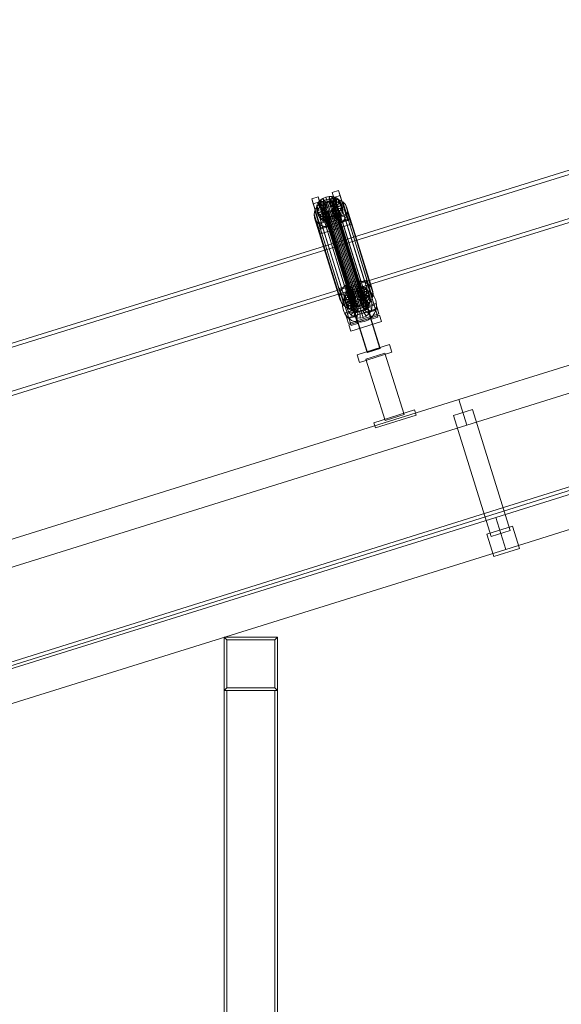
# Model space of a CAD drawing. Header units: millimetres. Extents: x -4395 to 65662, y -65530 to 6847.
# Tile 799 of 1034: x 18682 to 19493, y 692 to 2167. Entities that reach past the tile are written whole.
import ezdxf

# ---------------------------------------------------------------- set-up
doc = ezdxf.new("R2010")
doc.units = ezdxf.units.MM
doc.layers.add('COTAS_P', color=1, linetype='Continuous', lineweight=0)
doc.layers.add('lateral_C02', color=7, linetype='Continuous', lineweight=0)
doc.dimstyles.new('R19_100', dxfattribs={"dimtxt": 250, "dimasz": 150, "dimexe": 150, "dimexo": 80, "dimgap": 100, "dimtad": 1, "dimtih": 1, "dimtoh": 1, "dimdsep": 46, "dimcen": 0.09, "dimadec": 0, "dimazin": 0, "dimtfac": 1, "dimtdec": 4, "dimtofl": 0, "dimtmove": 0, "dimatfit": 3, "dimfxl": 1, "dimtolj": 1, "dimtzin": 0, "dimarcsym": 0})

# ---------------------------------------------------------------- blocks, each defined once
blk = doc.blocks.new('DIM_R33_4')
at = {"layer": 'COTAS_P'}
for p, q in [((15248.4, 1279.1), (24311.8, 4109.1)), ((24311.8, 4109.1), (24155.2, 4107.3)), ((24311.8, 4109.1), (24182.1, 4021.4)), ((24580.1, 3250), (24311.8, 4109.1)), ((15248.4, 1279.1), (15378.1, 1366.8)), ((15248.4, 1279.1), (15405, 1280.8)), ((15516.6, 420), (15248.4, 1279.1))]:
    blk.add_line(p, q, dxfattribs=at)
blk.add_text('9495 P', height=250, rotation=17.3406, dxfattribs=at).set_placement((19750.3, 2789.5))

msp = doc.modelspace()

# ---------------------------------------------------------------- linework, layer by layer
at = {"layer": 'lateral_C02'}
for p, q in [((15575.415, 232.817), (24634.01, 3078.273)), ((15576.913, 228.047), (24635.508, 3073.503)), ((20096.643, 2125.293), (19160.686, 1834.799)), ((19162.465, 1829.068), (20098.422, 2119.563)), ((19181.088, 1769.063), (20117.046, 2059.557)), ((20118.824, 2053.827), (19182.867, 1763.333)), ((19339.287, 1597.888), (20484.747, 1955.55)), ((19149.359, 1908.242), (19158.904, 1911.223)), ((19151.739, 1900.573), (19149.359, 1908.242)), ((19149.359, 1908.242), (19161.109, 1870.72)), ((19161.284, 1903.554), (19151.739, 1900.573)), ((19158.904, 1911.223), (19161.284, 1903.554)), ((19170.655, 1873.7), (19158.904, 1911.223)), ((19161.284, 1903.554), (19173.035, 1866.031)), ((19351.209, 1559.706), (20496.669, 1917.368)), ((19118.813, 1898.705), (19128.359, 1901.685)), ((19121.193, 1891.036), (19118.813, 1898.705)), ((19118.813, 1898.705), (19130.564, 1861.182)), ((19130.739, 1894.016), (19121.193, 1891.036)), ((19132.944, 1853.513), (19121.193, 1891.036)), ((19125.838, 1886.359), (19129.872, 1891.082)), ((19125.937, 1884.811), (19126.627, 1888.959)), ((19126.627, 1888.959), (19128.546, 1892.935)), ((19136.117, 1887.631), (19126.627, 1888.959)), ((19126.627, 1888.959), (19128.667, 1882.385)), ((19128.359, 1901.685), (19130.739, 1894.016)), ((19140.109, 1864.163), (19128.359, 1901.685)), ((19128.546, 1892.935), (19131.563, 1896.468)), ((19137.026, 1889.515), (19128.546, 1892.935)), ((19128.546, 1892.935), (19130.586, 1886.361)), ((19129.872, 1891.082), (19135.098, 1894.891)), ((19129.872, 1891.082), (19168.126, 1767.827)), ((19133.603, 1889.894), (19130.586, 1886.361)), ((19130.739, 1894.016), (19142.489, 1856.494)), ((19131.563, 1896.468), (19135.472, 1899.317)), ((19138.456, 1891.188), (19131.563, 1896.468)), ((19131.563, 1896.468), (19133.603, 1889.894)), ((19137.512, 1892.744), (19133.603, 1889.894)), ((19133.603, 1889.894), (19140.496, 1884.615)), ((19135.098, 1894.891), (19141.161, 1897.527)), ((19135.098, 1894.891), (19173.353, 1771.637)), ((19135.451, 1886.762), (19135.777, 1888.727)), ((19135.472, 1899.317), (19140.008, 1901.289)), ((19140.307, 1892.538), (19135.472, 1899.317)), ((19135.472, 1899.317), (19137.512, 1892.744)), ((19135.777, 1888.727), (19136.686, 1890.61)), ((19135.777, 1888.727), (19180.153, 1745.751)), ((19137.026, 1889.515), (19136.117, 1887.631)), ((19136.686, 1890.61), (19138.115, 1892.284)), ((19136.686, 1890.61), (19181.062, 1747.635)), ((19138.456, 1891.188), (19137.026, 1889.515)), ((19139.067, 1882.941), (19137.026, 1889.515)), ((19142.048, 1894.716), (19137.512, 1892.744)), ((19137.512, 1892.744), (19142.348, 1885.964)), ((19138.115, 1892.284), (19139.967, 1893.634)), ((19138.115, 1892.284), (19182.491, 1749.308)), ((19140.307, 1892.538), (19138.456, 1891.188)), ((19140.496, 1884.615), (19138.456, 1891.188)), ((19139.967, 1893.634), (19142.116, 1894.568)), ((19139.967, 1893.634), (19184.343, 1750.658)), ((19140.008, 1901.289), (19144.86, 1902.249)), ((19142.456, 1893.472), (19140.008, 1901.289)), ((19140.008, 1901.289), (19142.048, 1894.716)), ((19142.456, 1893.472), (19140.307, 1892.538)), ((19142.348, 1885.964), (19140.307, 1892.538)), ((19141.161, 1897.527), (19147.648, 1898.81)), ((19141.161, 1897.527), (19179.416, 1774.273)), ((19146.901, 1895.675), (19142.048, 1894.716)), ((19142.048, 1894.716), (19144.496, 1886.898)), ((19142.116, 1894.568), (19144.414, 1895.022)), ((19142.116, 1894.568), (19186.491, 1751.592)), ((19144.754, 1893.927), (19142.456, 1893.472)), ((19144.496, 1886.898), (19142.456, 1893.472)), ((19144.414, 1895.022), (19146.706, 1894.966)), ((19144.414, 1895.022), (19188.79, 1752.047)), ((19144.754, 1893.927), (19144.86, 1902.249)), ((19147.046, 1893.871), (19144.754, 1893.927)), ((19146.795, 1887.353), (19144.754, 1893.927)), ((19144.86, 1902.249), (19149.699, 1902.131)), ((19144.86, 1902.249), (19146.901, 1895.675)), ((19146.706, 1894.966), (19148.836, 1894.404)), ((19146.706, 1894.966), (19191.082, 1751.991)), ((19146.901, 1895.675), (19146.795, 1887.353)), ((19151.739, 1895.557), (19146.901, 1895.675)), ((19147.046, 1893.871), (19149.699, 1902.131)), ((19149.176, 1893.308), (19147.046, 1893.871)), ((19149.087, 1887.297), (19147.046, 1893.871)), ((19147.648, 1898.81), (19154.117, 1898.653)), ((19147.648, 1898.81), (19185.903, 1775.556)), ((19148.836, 1894.404), (19150.657, 1893.373)), ((19148.836, 1894.404), (19193.211, 1751.428)), ((19151.739, 1895.557), (19149.087, 1887.297)), ((19149.176, 1893.308), (19154.195, 1900.943)), ((19150.997, 1892.277), (19149.176, 1893.308)), ((19151.216, 1886.735), (19149.176, 1893.308)), ((19149.699, 1902.131), (19154.195, 1900.943)), ((19149.699, 1902.131), (19151.739, 1895.557)), ((19150.657, 1893.373), (19152.047, 1891.944)), ((19150.657, 1893.373), (19195.033, 1750.398)), ((19150.997, 1892.277), (19158.04, 1898.767)), ((19152.387, 1890.849), (19150.997, 1892.277)), ((19153.038, 1885.704), (19150.997, 1892.277)), ((19156.235, 1894.37), (19151.216, 1886.735)), ((19163.489, 1863.051), (19151.739, 1900.573)), ((19156.235, 1894.37), (19151.739, 1895.557)), ((19152.047, 1891.944), (19152.91, 1890.215)), ((19152.047, 1891.944), (19196.422, 1748.969)), ((19152.387, 1890.849), (19160.974, 1895.751)), ((19153.25, 1889.119), (19152.387, 1890.849)), ((19154.427, 1884.275), (19152.387, 1890.849)), ((19153.187, 1888.302), (19152.861, 1886.337)), ((19152.91, 1890.215), (19153.187, 1888.302)), ((19197.285, 1747.239), (19152.91, 1890.215)), ((19160.08, 1892.194), (19153.038, 1885.704)), ((19153.187, 1888.302), (19197.563, 1745.327)), ((19162.795, 1892.1), (19153.25, 1889.119)), ((19153.25, 1889.119), (19155.29, 1882.545)), ((19153.528, 1887.207), (19153.25, 1889.119)), ((19154.117, 1898.653), (19160.127, 1897.065)), ((19154.117, 1898.653), (19192.372, 1775.398)), ((19154.195, 1900.943), (19158.04, 1898.767)), ((19154.195, 1900.943), (19156.235, 1894.37)), ((19163.014, 1889.177), (19154.427, 1884.275)), ((19160.08, 1892.194), (19156.235, 1894.37)), ((19158.04, 1898.767), (19160.974, 1895.751)), ((19158.04, 1898.767), (19160.08, 1892.194)), ((19163.014, 1889.177), (19160.08, 1892.194)), ((19160.127, 1897.065), (19165.268, 1894.156)), ((19160.127, 1897.065), (19198.382, 1773.81)), ((19160.974, 1895.751), (19162.795, 1892.1)), ((19160.974, 1895.751), (19163.014, 1889.177)), ((19164.836, 1885.526), (19162.795, 1892.1)), ((19162.795, 1892.1), (19163.381, 1888.062)), ((19164.836, 1885.526), (19163.014, 1889.177)), ((19165.268, 1894.156), (19169.189, 1890.123)), ((19165.268, 1894.156), (19203.522, 1770.901)), ((19169.189, 1890.123), (19171.625, 1885.242)), ((19169.189, 1890.123), (19207.444, 1766.869)), ((19122.351, 1875.498), (19123.273, 1881.043)), ((19123.134, 1870.101), (19122.351, 1875.498)), ((19122.351, 1875.498), (19160.605, 1752.244)), ((19123.273, 1881.043), (19125.838, 1886.359)), ((19123.273, 1881.043), (19161.528, 1757.789)), ((19125.838, 1886.359), (19164.093, 1763.104)), ((19135.791, 1885.666), (19125.937, 1884.811)), ((19125.937, 1884.811), (19127.977, 1878.237)), ((19126.523, 1880.774), (19125.937, 1884.811)), ((19136.068, 1883.754), (19126.523, 1880.774)), ((19126.523, 1880.774), (19128.563, 1874.2)), ((19128.344, 1877.122), (19126.523, 1880.774)), ((19127.21, 1861.852), (19173.029, 1876.158)), ((19128.667, 1882.385), (19127.977, 1878.237)), ((19127.977, 1878.237), (19137.831, 1879.093)), ((19127.977, 1878.237), (19128.563, 1874.2)), ((19136.931, 1882.025), (19128.344, 1877.122)), ((19128.344, 1877.122), (19130.385, 1870.549)), ((19131.278, 1874.106), (19128.344, 1877.122)), ((19128.563, 1874.2), (19138.108, 1877.181)), ((19128.563, 1874.2), (19130.385, 1870.549)), ((19130.586, 1886.361), (19128.667, 1882.385)), ((19128.667, 1882.385), (19138.158, 1881.058)), ((19130.385, 1870.549), (19138.971, 1875.451)), ((19130.586, 1886.361), (19139.067, 1882.941)), ((19138.321, 1880.596), (19131.278, 1874.106)), ((19131.278, 1874.106), (19133.318, 1867.532)), ((19135.124, 1871.93), (19131.278, 1874.106)), ((19133.318, 1867.532), (19140.361, 1874.022)), ((19140.142, 1879.565), (19135.124, 1871.93)), ((19135.728, 1884.85), (19135.451, 1886.762)), ((19135.451, 1886.762), (19179.826, 1743.787)), ((19136.591, 1883.12), (19135.728, 1884.85)), ((19135.728, 1884.85), (19180.104, 1741.874)), ((19136.117, 1887.631), (19135.791, 1885.666)), ((19137.831, 1879.093), (19135.791, 1885.666)), ((19135.791, 1885.666), (19136.068, 1883.754)), ((19138.108, 1877.181), (19136.068, 1883.754)), ((19136.068, 1883.754), (19136.931, 1882.025)), ((19138.158, 1881.058), (19136.117, 1887.631)), ((19137.981, 1881.691), (19136.591, 1883.12)), ((19136.591, 1883.12), (19180.967, 1740.145)), ((19138.971, 1875.451), (19136.931, 1882.025)), ((19136.931, 1882.025), (19138.321, 1880.596)), ((19137.831, 1879.093), (19138.158, 1881.058)), ((19138.108, 1877.181), (19137.831, 1879.093)), ((19139.802, 1880.661), (19137.981, 1881.691)), ((19137.981, 1881.691), (19182.356, 1738.716)), ((19138.971, 1875.451), (19138.108, 1877.181)), ((19138.158, 1881.058), (19139.067, 1882.941)), ((19140.361, 1874.022), (19138.321, 1880.596)), ((19138.321, 1880.596), (19140.142, 1879.565)), ((19140.361, 1874.022), (19138.971, 1875.451)), ((19139.067, 1882.941), (19140.496, 1884.615)), ((19142.272, 1879.002), (19139.619, 1870.742)), ((19141.932, 1880.098), (19139.802, 1880.661)), ((19139.802, 1880.661), (19184.178, 1737.685)), ((19142.183, 1872.991), (19140.142, 1879.565)), ((19140.142, 1879.565), (19142.272, 1879.002)), ((19142.183, 1872.991), (19140.361, 1874.022)), ((19140.496, 1884.615), (19142.348, 1885.964)), ((19144.224, 1880.042), (19141.932, 1880.098)), ((19141.932, 1880.098), (19186.307, 1737.123)), ((19144.312, 1872.429), (19142.272, 1879.002)), ((19142.272, 1879.002), (19144.564, 1878.947)), ((19142.348, 1885.964), (19144.496, 1886.898)), ((19146.522, 1880.497), (19144.224, 1880.042)), ((19144.224, 1880.042), (19188.599, 1737.067)), ((19144.564, 1878.947), (19144.458, 1870.624)), ((19144.496, 1886.898), (19146.795, 1887.353)), ((19144.564, 1878.947), (19146.862, 1879.401)), ((19146.604, 1872.373), (19144.564, 1878.947)), ((19148.671, 1881.431), (19146.522, 1880.497)), ((19146.522, 1880.497), (19190.898, 1737.521)), ((19146.795, 1887.353), (19149.087, 1887.297)), ((19146.862, 1879.401), (19149.011, 1880.335)), ((19146.862, 1879.401), (19149.31, 1871.584)), ((19148.903, 1872.828), (19146.862, 1879.401)), ((19150.523, 1882.78), (19148.671, 1881.431)), ((19148.671, 1881.431), (19193.046, 1738.455)), ((19151.051, 1873.762), (19148.903, 1872.828)), ((19149.011, 1880.335), (19150.863, 1881.685)), ((19149.011, 1880.335), (19153.846, 1873.556)), ((19151.051, 1873.762), (19149.011, 1880.335)), ((19149.087, 1887.297), (19151.216, 1886.735)), ((19153.846, 1873.556), (19149.31, 1871.584)), ((19151.952, 1884.454), (19150.523, 1882.78)), ((19150.523, 1882.78), (19194.898, 1739.805)), ((19150.863, 1881.685), (19152.292, 1883.359)), ((19150.863, 1881.685), (19157.755, 1876.405)), ((19152.903, 1875.111), (19150.863, 1881.685)), ((19152.903, 1875.111), (19151.051, 1873.762)), ((19155.886, 1866.982), (19151.051, 1873.762)), ((19151.216, 1886.735), (19153.038, 1885.704)), ((19152.861, 1886.337), (19151.952, 1884.454)), ((19151.952, 1884.454), (19196.327, 1741.479)), ((19152.292, 1883.359), (19153.201, 1885.242)), ((19152.292, 1883.359), (19160.772, 1879.938)), ((19154.332, 1876.785), (19152.292, 1883.359)), ((19152.861, 1886.337), (19197.236, 1743.362)), ((19154.332, 1876.785), (19152.903, 1875.111)), ((19159.796, 1869.832), (19152.903, 1875.111)), ((19153.038, 1885.704), (19154.427, 1884.275)), ((19153.201, 1885.242), (19153.528, 1887.207)), ((19153.201, 1885.242), (19162.691, 1883.915)), ((19155.241, 1878.668), (19153.201, 1885.242)), ((19153.528, 1887.207), (19163.381, 1888.062)), ((19155.568, 1880.633), (19153.528, 1887.207)), ((19157.755, 1876.405), (19153.846, 1873.556)), ((19153.846, 1873.556), (19155.886, 1866.982)), ((19155.241, 1878.668), (19154.332, 1876.785)), ((19162.813, 1873.365), (19154.332, 1876.785)), ((19154.427, 1884.275), (19155.29, 1882.545)), ((19155.568, 1880.633), (19155.241, 1878.668)), ((19164.732, 1877.341), (19155.241, 1878.668)), ((19155.29, 1882.545), (19164.836, 1885.526)), ((19155.29, 1882.545), (19155.568, 1880.633)), ((19165.422, 1881.489), (19155.568, 1880.633)), ((19160.772, 1879.938), (19157.755, 1876.405)), ((19157.755, 1876.405), (19159.796, 1869.832)), ((19159.796, 1869.832), (19162.813, 1873.365)), ((19162.691, 1883.915), (19160.772, 1879.938)), ((19160.772, 1879.938), (19162.813, 1873.365)), ((19170.655, 1873.7), (19161.109, 1870.72)), ((19163.381, 1888.062), (19162.691, 1883.915)), ((19162.691, 1883.915), (19164.732, 1877.341)), ((19162.813, 1873.365), (19164.732, 1877.341)), ((19163.381, 1888.062), (19165.422, 1881.489)), ((19164.732, 1877.341), (19165.422, 1881.489)), ((19165.422, 1881.489), (19164.836, 1885.526)), ((19171.486, 1874.3), (19168.92, 1868.985)), ((19173.035, 1866.031), (19170.655, 1873.7)), ((19172.408, 1879.845), (19171.486, 1874.3)), ((19171.486, 1874.3), (19209.74, 1751.046)), ((19171.625, 1885.242), (19172.408, 1879.845)), ((19209.88, 1761.988), (19171.625, 1885.242)), ((19172.408, 1879.845), (19210.663, 1756.591)), ((19173.029, 1876.158), (19175.409, 1868.489)), ((19175.477, 1868.341), (19173.029, 1876.158)), ((19125.569, 1865.22), (19123.134, 1870.101)), ((19123.134, 1870.101), (19161.389, 1746.847)), ((19129.491, 1861.188), (19125.569, 1865.22)), ((19125.569, 1865.22), (19163.824, 1741.966)), ((19129.591, 1854.182), (19127.21, 1861.852)), ((19127.21, 1861.852), (19129.658, 1854.034)), ((19134.632, 1858.279), (19129.491, 1861.188)), ((19129.491, 1861.188), (19167.746, 1737.933)), ((19175.409, 1868.489), (19129.591, 1854.182)), ((19175.477, 1868.341), (19129.658, 1854.034)), ((19130.385, 1870.549), (19133.318, 1867.532)), ((19140.109, 1864.163), (19130.564, 1861.182)), ((19130.564, 1861.182), (19132.944, 1853.513)), ((19132.039, 1846.365), (19177.857, 1860.672)), ((19133.318, 1867.532), (19137.164, 1865.356)), ((19135.124, 1871.93), (19137.164, 1865.356)), ((19139.619, 1870.742), (19135.124, 1871.93)), ((19137.164, 1865.356), (19142.183, 1872.991)), ((19137.164, 1865.356), (19141.659, 1864.169)), ((19139.619, 1870.742), (19141.659, 1864.169)), ((19144.458, 1870.624), (19139.619, 1870.742)), ((19142.489, 1856.494), (19140.109, 1864.163)), ((19141.659, 1864.169), (19144.312, 1872.429)), ((19141.659, 1864.169), (19146.498, 1864.051)), ((19141.726, 1862.311), (19160.817, 1868.273)), ((19141.802, 1862.068), (19141.726, 1862.311)), ((19202.119, 1668.906), (19141.726, 1862.311)), ((19160.893, 1868.029), (19141.802, 1862.068)), ((19202.195, 1668.663), (19141.802, 1862.068)), ((19144.312, 1872.429), (19142.183, 1872.991)), ((19146.604, 1872.373), (19144.312, 1872.429)), ((19149.31, 1871.584), (19144.458, 1870.624)), ((19144.458, 1870.624), (19146.498, 1864.051)), ((19146.498, 1864.051), (19146.604, 1872.373)), ((19146.498, 1864.051), (19151.351, 1865.01)), ((19148.903, 1872.828), (19146.604, 1872.373)), ((19151.351, 1865.01), (19148.903, 1872.828)), ((19149.31, 1871.584), (19151.351, 1865.01)), ((19151.351, 1865.01), (19155.886, 1866.982)), ((19159.661, 1860.452), (19153.597, 1857.816)), ((19155.886, 1866.982), (19159.796, 1869.832)), ((19164.887, 1864.262), (19159.661, 1860.452)), ((19159.661, 1860.452), (19197.915, 1737.198)), ((19160.817, 1868.273), (19160.893, 1868.029)), ((19221.21, 1674.868), (19160.817, 1868.273)), ((19160.893, 1868.029), (19221.286, 1674.624)), ((19161.109, 1870.72), (19163.489, 1863.051)), ((19163.489, 1863.051), (19173.035, 1866.031)), ((19168.92, 1868.985), (19164.887, 1864.262)), ((19164.887, 1864.262), (19203.142, 1741.007)), ((19168.92, 1868.985), (19207.175, 1745.73)), ((19175.409, 1868.489), (19177.857, 1860.672)), ((19177.857, 1860.672), (19175.477, 1868.341)), ((19132.039, 1846.365), (19129.591, 1854.182)), ((19129.658, 1854.034), (19132.039, 1846.365)), ((19132.944, 1853.513), (19142.489, 1856.494)), ((19140.642, 1856.691), (19134.632, 1858.279)), ((19134.632, 1858.279), (19172.887, 1735.024)), ((19147.11, 1856.533), (19140.642, 1856.691)), ((19140.642, 1856.691), (19178.896, 1733.436)), ((19153.597, 1857.816), (19147.11, 1856.533)), ((19147.11, 1856.533), (19185.365, 1733.279)), ((19153.597, 1857.816), (19191.852, 1734.562)), ((19160.686, 1834.799), (18224.729, 1544.304)), ((19181.088, 1769.063), (19160.686, 1834.799)), ((19160.686, 1834.799), (19162.465, 1829.068)), ((18226.507, 1538.574), (19162.465, 1829.068)), ((19162.465, 1829.068), (19182.867, 1763.333)), ((19173.353, 1771.637), (19168.126, 1767.827)), ((19179.416, 1774.273), (19173.353, 1771.637)), ((19185.903, 1775.556), (19179.416, 1774.273)), ((19192.372, 1775.398), (19185.903, 1775.556)), ((19191.014, 1774.032), (19200.559, 1777.012)), ((19193.394, 1766.363), (19191.014, 1774.032)), ((19191.014, 1774.032), (19202.764, 1736.509)), ((19198.382, 1773.81), (19192.372, 1775.398)), ((19203.522, 1770.901), (19198.382, 1773.81)), ((19200.559, 1777.012), (19202.94, 1769.343)), ((19212.31, 1739.49), (19200.559, 1777.012)), ((19207.444, 1766.869), (19203.522, 1770.901)), ((19394.427, 1421.296), (20539.887, 1778.958)), ((18245.131, 1478.568), (19181.088, 1769.063)), ((19182.867, 1763.333), (18246.91, 1472.838)), ((19160.468, 1764.494), (19170.014, 1767.475)), ((19162.848, 1756.825), (19160.468, 1764.494)), ((19160.468, 1764.494), (19172.219, 1726.972)), ((19161.528, 1757.789), (19160.605, 1752.244)), ((19164.093, 1763.104), (19161.528, 1757.789)), ((19172.394, 1759.806), (19162.848, 1756.825)), ((19174.599, 1719.303), (19162.848, 1756.825)), ((19163.537, 1754.783), (19173.082, 1757.763)), ((19168.126, 1767.827), (19164.093, 1763.104)), ((19167.94, 1750.878), (19171.759, 1756.299)), ((19168.282, 1754.748), (19170.201, 1758.724)), ((19170.014, 1767.475), (19172.394, 1759.806)), ((19181.764, 1729.952), (19170.014, 1767.475)), ((19170.201, 1758.724), (19173.218, 1762.257)), ((19178.682, 1755.304), (19170.201, 1758.724)), ((19170.201, 1758.724), (19172.241, 1752.15)), ((19171.759, 1756.299), (19176.85, 1760.547)), ((19175.258, 1755.684), (19172.241, 1752.15)), ((19172.394, 1759.806), (19184.145, 1722.283)), ((19187.389, 1711.945), (19173.082, 1757.763)), ((19173.218, 1762.257), (19177.127, 1765.107)), ((19180.111, 1756.978), (19173.218, 1762.257)), ((19173.218, 1762.257), (19175.258, 1755.684)), ((19179.168, 1758.533), (19175.258, 1755.684)), ((19175.258, 1755.684), (19182.151, 1750.404)), ((19176.85, 1760.547), (19182.867, 1763.333)), ((19177.127, 1765.107), (19181.663, 1767.079)), ((19181.963, 1758.327), (19177.127, 1765.107)), ((19177.127, 1765.107), (19179.168, 1758.533)), ((19180.111, 1756.978), (19178.682, 1755.304)), ((19183.703, 1760.505), (19179.168, 1758.533)), ((19179.168, 1758.533), (19184.003, 1751.754)), ((19181.963, 1758.327), (19180.111, 1756.978)), ((19182.151, 1750.404), (19180.111, 1756.978)), ((19180.273, 1755.14), (19184.775, 1757.223)), ((19181.663, 1767.079), (19186.515, 1768.038)), ((19184.111, 1759.261), (19181.663, 1767.079)), ((19181.663, 1767.079), (19183.703, 1760.505)), ((19184.111, 1759.261), (19181.963, 1758.327)), ((19184.003, 1751.754), (19181.963, 1758.327)), ((19182.867, 1763.333), (19189.4, 1764.466)), ((19188.556, 1761.465), (19183.703, 1760.505)), ((19183.703, 1760.505), (19186.151, 1752.688)), ((19186.41, 1759.716), (19184.111, 1759.261)), ((19186.151, 1752.688), (19184.111, 1759.261)), ((19184.775, 1757.223), (19189.662, 1758.071)), ((19187.755, 1747.678), (19184.775, 1757.223)), ((19186.41, 1759.716), (19186.515, 1768.038)), ((19188.702, 1759.66), (19186.41, 1759.716)), ((19188.45, 1753.142), (19186.41, 1759.716)), ((19186.515, 1768.038), (19191.354, 1767.92)), ((19186.515, 1768.038), (19188.556, 1761.465)), ((19188.556, 1761.465), (19188.45, 1753.142)), ((19193.395, 1761.347), (19188.556, 1761.465)), ((19188.702, 1759.66), (19191.354, 1767.92)), ((19190.831, 1759.098), (19188.702, 1759.66)), ((19190.742, 1753.087), (19188.702, 1759.66)), ((19189.4, 1764.466), (19196.004, 1763.87)), ((19190.07, 1748.079), (19189.662, 1758.071)), ((19189.662, 1758.071), (19194.601, 1757.625)), ((19193.395, 1761.347), (19190.742, 1753.087)), ((19190.831, 1759.098), (19195.85, 1766.733)), ((19192.653, 1758.067), (19190.831, 1759.098)), ((19192.871, 1752.524), (19190.831, 1759.098)), ((19191.354, 1767.92), (19195.85, 1766.733)), ((19191.354, 1767.92), (19193.395, 1761.347)), ((19192.41, 1747.868), (19194.601, 1757.625)), ((19192.653, 1758.067), (19199.695, 1764.557)), ((19194.042, 1756.638), (19192.653, 1758.067)), ((19194.693, 1751.493), (19192.653, 1758.067)), ((19197.89, 1760.159), (19192.871, 1752.524)), ((19202.94, 1769.343), (19193.394, 1766.363)), ((19205.145, 1728.84), (19193.394, 1766.363)), ((19197.89, 1760.159), (19193.395, 1761.347)), ((19194.042, 1756.638), (19202.629, 1761.54)), ((19194.905, 1754.908), (19194.042, 1756.638)), ((19196.082, 1750.064), (19194.042, 1756.638)), ((19194.082, 1764.32), (19203.628, 1767.301)), ((19194.082, 1764.32), (19208.389, 1718.502)), ((19194.601, 1757.625), (19199.258, 1755.916)), ((19194.615, 1747.058), (19199.258, 1755.916)), ((19201.735, 1757.983), (19194.693, 1751.493)), ((19204.451, 1757.889), (19194.905, 1754.908)), ((19195.85, 1766.733), (19199.695, 1764.557)), ((19195.85, 1766.733), (19197.89, 1760.159)), ((19196.004, 1763.87), (19202.229, 1761.584)), ((19201.735, 1757.983), (19197.89, 1760.159)), ((19199.258, 1755.916), (19203.313, 1753.059)), ((19199.695, 1764.557), (19202.629, 1761.54)), ((19199.695, 1764.557), (19201.735, 1757.983)), ((19204.669, 1754.967), (19201.735, 1757.983)), ((19202.229, 1761.584), (19207.65, 1757.766)), ((19202.629, 1761.54), (19204.451, 1757.889)), ((19202.629, 1761.54), (19204.669, 1754.967)), ((19202.94, 1769.343), (19214.69, 1731.821)), ((19217.934, 1721.482), (19203.628, 1767.301)), ((19206.491, 1751.315), (19204.451, 1757.889)), ((19204.451, 1757.889), (19205.036, 1753.852)), ((19209.88, 1761.988), (19207.444, 1766.869)), ((19207.65, 1757.766), (19211.898, 1752.675)), ((19209.74, 1751.046), (19210.663, 1756.591)), ((19210.663, 1756.591), (19209.88, 1761.988)), ((19160.605, 1752.244), (19161.389, 1746.847)), ((19161.389, 1746.847), (19163.824, 1741.966)), ((19163.537, 1754.783), (19177.843, 1708.964)), ((19163.824, 1741.966), (19167.746, 1737.933)), ((19165.059, 1738.05), (19165.655, 1744.654)), ((19165.655, 1744.654), (19167.94, 1750.878)), ((19167.592, 1750.6), (19168.282, 1754.748)), ((19177.446, 1751.456), (19167.592, 1750.6)), ((19167.592, 1750.6), (19169.632, 1744.027)), ((19168.178, 1746.563), (19167.592, 1750.6)), ((19177.723, 1749.544), (19168.178, 1746.563)), ((19168.178, 1746.563), (19170.218, 1739.989)), ((19170, 1742.912), (19168.178, 1746.563)), ((19177.773, 1753.421), (19168.282, 1754.748)), ((19168.282, 1754.748), (19170.322, 1748.174)), ((19168.865, 1727.641), (19214.684, 1741.948)), ((19170.322, 1748.174), (19169.632, 1744.027)), ((19169.632, 1744.027), (19179.486, 1744.882)), ((19169.632, 1744.027), (19170.218, 1739.989)), ((19178.586, 1747.814), (19170, 1742.912)), ((19170, 1742.912), (19172.04, 1736.338)), ((19172.933, 1739.895), (19170, 1742.912)), ((19170.218, 1739.989), (19179.764, 1742.97)), ((19172.241, 1752.15), (19170.322, 1748.174)), ((19170.322, 1748.174), (19179.813, 1746.847)), ((19171.453, 1738.311), (19171.899, 1743.251)), ((19171.899, 1743.251), (19173.609, 1747.907)), ((19181.656, 1741.059), (19171.899, 1743.251)), ((19172.04, 1736.338), (19180.626, 1741.24)), ((19172.241, 1752.15), (19180.722, 1748.73)), ((19179.976, 1746.385), (19172.933, 1739.895)), ((19173.609, 1747.907), (19176.465, 1751.962)), ((19182.466, 1743.265), (19173.609, 1747.907)), ((19176.465, 1751.962), (19180.273, 1755.14)), ((19183.819, 1745.186), (19176.465, 1751.962)), ((19181.797, 1745.354), (19176.779, 1737.719)), ((19177.773, 1753.421), (19177.446, 1751.456)), ((19179.486, 1744.882), (19177.446, 1751.456)), ((19177.446, 1751.456), (19177.723, 1749.544)), ((19179.764, 1742.97), (19177.723, 1749.544)), ((19177.723, 1749.544), (19178.586, 1747.814)), ((19178.682, 1755.304), (19177.773, 1753.421)), ((19179.813, 1746.847), (19177.773, 1753.421)), ((19180.626, 1741.24), (19178.586, 1747.814)), ((19178.586, 1747.814), (19179.976, 1746.385)), ((19180.722, 1748.73), (19178.682, 1755.304)), ((19179.486, 1744.882), (19179.813, 1746.847)), ((19179.764, 1742.97), (19179.486, 1744.882)), ((19180.626, 1741.24), (19179.764, 1742.97)), ((19179.813, 1746.847), (19180.722, 1748.73)), ((19180.153, 1745.751), (19179.826, 1743.787)), ((19179.826, 1743.787), (19180.104, 1741.874)), ((19182.016, 1739.812), (19179.976, 1746.385)), ((19179.976, 1746.385), (19181.797, 1745.354)), ((19180.104, 1741.874), (19180.967, 1740.145)), ((19181.062, 1747.635), (19180.153, 1745.751)), ((19185.623, 1746.691), (19180.273, 1755.14)), ((19182.016, 1739.812), (19180.626, 1741.24)), ((19180.722, 1748.73), (19182.151, 1750.404)), ((19182.491, 1749.308), (19181.062, 1747.635)), ((19183.927, 1744.792), (19181.274, 1736.532)), ((19181.445, 1738.719), (19181.656, 1741.059)), ((19181.656, 1741.059), (19182.466, 1743.265)), ((19183.838, 1738.781), (19181.797, 1745.354)), ((19181.797, 1745.354), (19183.927, 1744.792)), ((19182.151, 1750.404), (19184.003, 1751.754)), ((19182.466, 1743.265), (19183.819, 1745.186)), ((19184.343, 1750.658), (19182.491, 1749.308)), ((19183.819, 1745.186), (19185.623, 1746.691)), ((19185.967, 1738.218), (19183.927, 1744.792)), ((19183.927, 1744.792), (19186.219, 1744.736)), ((19184.003, 1751.754), (19186.151, 1752.688)), ((19186.491, 1751.592), (19184.343, 1750.658)), ((19185.623, 1746.691), (19187.755, 1747.678)), ((19186.219, 1744.736), (19186.113, 1736.414)), ((19186.151, 1752.688), (19188.45, 1753.142)), ((19186.219, 1744.736), (19188.517, 1745.191)), ((19188.259, 1738.162), (19186.219, 1744.736)), ((19188.79, 1752.047), (19186.491, 1751.592)), ((19187.755, 1747.678), (19190.07, 1748.079)), ((19188.45, 1753.142), (19190.742, 1753.087)), ((19188.517, 1745.191), (19190.666, 1746.125)), ((19188.517, 1745.191), (19190.965, 1737.373)), ((19190.558, 1738.617), (19188.517, 1745.191)), ((19191.082, 1751.991), (19188.79, 1752.047)), ((19190.07, 1748.079), (19192.41, 1747.868)), ((19190.666, 1746.125), (19192.518, 1747.474)), ((19190.666, 1746.125), (19195.501, 1739.345)), ((19192.706, 1739.551), (19190.666, 1746.125)), ((19190.742, 1753.087), (19192.871, 1752.524)), ((19193.211, 1751.428), (19191.082, 1751.991)), ((19192.41, 1747.868), (19194.615, 1747.058)), ((19192.518, 1747.474), (19193.947, 1749.148)), ((19192.518, 1747.474), (19199.411, 1742.195)), ((19194.558, 1740.901), (19192.518, 1747.474)), ((19194.558, 1740.901), (19192.706, 1739.551)), ((19192.871, 1752.524), (19194.693, 1751.493)), ((19195.033, 1750.398), (19193.211, 1751.428)), ((19193.947, 1749.148), (19194.856, 1751.031)), ((19193.947, 1749.148), (19202.428, 1745.728)), ((19195.987, 1742.574), (19193.947, 1749.148)), ((19195.987, 1742.574), (19194.558, 1740.901)), ((19201.451, 1735.621), (19194.558, 1740.901)), ((19194.615, 1747.058), (19196.536, 1745.706)), ((19194.693, 1751.493), (19196.082, 1750.064)), ((19194.856, 1751.031), (19195.183, 1752.996)), ((19194.856, 1751.031), (19204.346, 1749.704)), ((19196.896, 1744.458), (19194.856, 1751.031)), ((19194.898, 1739.805), (19196.327, 1741.479)), ((19194.905, 1754.908), (19196.945, 1748.335)), ((19195.183, 1752.996), (19194.905, 1754.908)), ((19196.422, 1748.969), (19195.033, 1750.398)), ((19195.183, 1752.996), (19205.036, 1753.852)), ((19197.223, 1746.423), (19195.183, 1752.996)), ((19199.411, 1742.195), (19195.501, 1739.345)), ((19196.896, 1744.458), (19195.987, 1742.574)), ((19204.468, 1739.154), (19195.987, 1742.574)), ((19204.669, 1754.967), (19196.082, 1750.064)), ((19196.082, 1750.064), (19196.945, 1748.335)), ((19196.327, 1741.479), (19197.236, 1743.362)), ((19197.285, 1747.239), (19196.422, 1748.969)), ((19196.536, 1745.706), (19203.313, 1753.059)), ((19196.536, 1745.706), (19198.041, 1743.902)), ((19197.223, 1746.423), (19196.896, 1744.458)), ((19206.387, 1743.13), (19196.896, 1744.458)), ((19196.945, 1748.335), (19206.491, 1751.315)), ((19196.945, 1748.335), (19197.223, 1746.423)), ((19207.077, 1747.278), (19197.223, 1746.423)), ((19197.236, 1743.362), (19197.563, 1745.327)), ((19197.563, 1745.327), (19197.285, 1747.239)), ((19197.915, 1737.198), (19203.142, 1741.007)), ((19198.041, 1743.902), (19206.49, 1749.251)), ((19198.041, 1743.902), (19199.029, 1741.769)), ((19208.574, 1744.75), (19199.029, 1741.769)), ((19199.029, 1741.769), (19199.43, 1739.455)), ((19202.428, 1745.728), (19199.411, 1742.195)), ((19199.411, 1742.195), (19201.451, 1735.621)), ((19204.346, 1749.704), (19202.428, 1745.728)), ((19202.428, 1745.728), (19204.468, 1739.154)), ((19203.142, 1741.007), (19207.175, 1745.73)), ((19203.313, 1753.059), (19206.49, 1749.251)), ((19205.036, 1753.852), (19204.346, 1749.704)), ((19204.346, 1749.704), (19206.387, 1743.13)), ((19204.468, 1739.154), (19206.387, 1743.13)), ((19206.491, 1751.315), (19204.669, 1754.967)), ((19205.036, 1753.852), (19207.077, 1747.278)), ((19206.387, 1743.13), (19207.077, 1747.278)), ((19206.49, 1749.251), (19208.574, 1744.75)), ((19207.077, 1747.278), (19206.491, 1751.315)), ((19207.175, 1745.73), (19209.74, 1751.046)), ((19208.574, 1744.75), (19209.422, 1739.863)), ((19211.898, 1752.675), (19214.683, 1746.658)), ((19214.683, 1746.658), (19215.816, 1740.124)), ((19214.684, 1741.948), (19217.064, 1734.278)), ((19217.132, 1734.13), (19214.684, 1741.948)), ((19166.192, 1731.516), (19165.059, 1738.05)), ((19168.978, 1725.499), (19166.192, 1731.516)), ((19167.746, 1737.933), (19172.887, 1735.024)), ((19171.246, 1719.972), (19168.865, 1727.641)), ((19168.865, 1727.641), (19171.314, 1719.824)), ((19170.218, 1739.989), (19172.04, 1736.338)), ((19217.064, 1734.278), (19171.246, 1719.972)), ((19217.132, 1734.13), (19171.314, 1719.824)), ((19181.445, 1738.719), (19171.453, 1738.311)), ((19172.301, 1733.424), (19171.453, 1738.311)), ((19172.04, 1736.338), (19174.973, 1733.322)), ((19181.764, 1729.952), (19172.219, 1726.972)), ((19172.219, 1726.972), (19174.599, 1719.303)), ((19181.847, 1736.405), (19172.301, 1733.424)), ((19174.385, 1728.923), (19172.301, 1733.424)), ((19172.887, 1735.024), (19178.896, 1733.436)), ((19172.933, 1739.895), (19174.973, 1733.322)), ((19176.779, 1737.719), (19172.933, 1739.895)), ((19173.694, 1712.155), (19219.512, 1726.461)), ((19182.834, 1734.272), (19174.385, 1728.923)), ((19177.562, 1725.114), (19174.385, 1728.923)), ((19174.973, 1733.322), (19182.016, 1739.812)), ((19174.973, 1733.322), (19178.819, 1731.146)), ((19176.779, 1737.719), (19178.819, 1731.146)), ((19181.274, 1736.532), (19176.779, 1737.719)), ((19184.339, 1732.468), (19177.562, 1725.114)), ((19178.819, 1731.146), (19183.838, 1738.781)), ((19178.819, 1731.146), (19183.314, 1729.958)), ((19178.896, 1733.436), (19185.365, 1733.279)), ((19180.967, 1740.145), (19182.356, 1738.716)), ((19181.274, 1736.532), (19183.314, 1729.958)), ((19186.113, 1736.414), (19181.274, 1736.532)), ((19181.847, 1736.405), (19181.445, 1738.719)), ((19186.26, 1731.115), (19181.617, 1722.258)), ((19184.145, 1722.283), (19181.764, 1729.952)), ((19182.834, 1734.272), (19181.847, 1736.405)), ((19183.838, 1738.781), (19182.016, 1739.812)), ((19182.356, 1738.716), (19184.178, 1737.685)), ((19184.339, 1732.468), (19182.834, 1734.272)), ((19183.296, 1728.375), (19202.386, 1734.337)), ((19183.543, 1727.582), (19183.296, 1728.375)), ((19201.805, 1669.109), (19183.296, 1728.375)), ((19183.314, 1729.958), (19185.967, 1738.218)), ((19183.314, 1729.958), (19188.153, 1729.84)), ((19202.634, 1733.544), (19183.543, 1727.582)), ((19202.052, 1668.316), (19183.543, 1727.582)), ((19185.967, 1738.218), (19183.838, 1738.781)), ((19184.178, 1737.685), (19186.307, 1737.123)), ((19186.26, 1731.115), (19184.339, 1732.468)), ((19185.365, 1733.279), (19191.852, 1734.562)), ((19188.259, 1738.162), (19185.967, 1738.218)), ((19190.965, 1737.373), (19186.113, 1736.414)), ((19186.113, 1736.414), (19188.153, 1729.84)), ((19188.465, 1730.306), (19186.26, 1731.115)), ((19188.465, 1730.306), (19186.274, 1720.549)), ((19186.307, 1737.123), (19188.599, 1737.067)), ((19188.153, 1729.84), (19188.259, 1738.162)), ((19188.153, 1729.84), (19193.006, 1730.8)), ((19190.558, 1738.617), (19188.259, 1738.162)), ((19190.805, 1730.094), (19188.465, 1730.306)), ((19188.599, 1737.067), (19190.898, 1737.521)), ((19192.706, 1739.551), (19190.558, 1738.617)), ((19193.006, 1730.8), (19190.558, 1738.617)), ((19193.12, 1730.496), (19190.805, 1730.094)), ((19190.805, 1730.094), (19191.214, 1720.103)), ((19190.898, 1737.521), (19193.046, 1738.455)), ((19195.501, 1739.345), (19190.965, 1737.373)), ((19190.965, 1737.373), (19193.006, 1730.8)), ((19191.852, 1734.562), (19197.915, 1737.198)), ((19197.541, 1732.772), (19192.706, 1739.551)), ((19193.006, 1730.8), (19197.541, 1732.772)), ((19193.046, 1738.455), (19194.898, 1739.805)), ((19195.252, 1731.483), (19193.12, 1730.496)), ((19193.12, 1730.496), (19196.101, 1720.951)), ((19197.056, 1732.988), (19195.252, 1731.483)), ((19195.252, 1731.483), (19200.602, 1723.034)), ((19195.501, 1739.345), (19197.541, 1732.772)), ((19198.409, 1734.909), (19197.056, 1732.988)), ((19197.056, 1732.988), (19204.41, 1726.212)), ((19197.541, 1732.772), (19201.451, 1735.621)), ((19199.219, 1737.115), (19198.409, 1734.909)), ((19198.409, 1734.909), (19207.266, 1730.267)), ((19199.43, 1739.455), (19199.219, 1737.115)), ((19199.219, 1737.115), (19208.976, 1734.923)), ((19199.43, 1739.455), (19209.422, 1739.863)), ((19204.41, 1726.212), (19200.602, 1723.034)), ((19201.451, 1735.621), (19204.468, 1739.154)), ((19202.386, 1734.337), (19202.634, 1733.544)), ((19220.895, 1675.071), (19202.386, 1734.337)), ((19202.634, 1733.544), (19221.143, 1674.279)), ((19212.31, 1739.49), (19202.764, 1736.509)), ((19202.764, 1736.509), (19205.145, 1728.84)), ((19207.266, 1730.267), (19204.41, 1726.212)), ((19205.145, 1728.84), (19214.69, 1731.821)), ((19208.976, 1734.923), (19207.266, 1730.267)), ((19209.422, 1739.863), (19208.976, 1734.923)), ((19212.935, 1727.296), (19209.117, 1721.875)), ((19214.69, 1731.821), (19212.31, 1739.49)), ((19215.22, 1733.52), (19212.935, 1727.296)), ((19215.816, 1740.124), (19215.22, 1733.52)), ((19217.064, 1734.278), (19219.512, 1726.461)), ((19219.512, 1726.461), (19217.132, 1734.13)), ((19409.329, 1373.569), (20554.789, 1731.231)), ((19173.226, 1720.408), (19168.978, 1725.499)), ((19173.694, 1712.155), (19171.246, 1719.972)), ((19171.314, 1719.824), (19173.694, 1712.155)), ((19178.647, 1716.59), (19173.226, 1720.408)), ((19174.384, 1709.979), (19220.202, 1724.286)), ((19174.599, 1719.303), (19184.145, 1722.283)), ((19177.364, 1700.434), (19223.182, 1714.74)), ((19181.617, 1722.258), (19177.562, 1725.114)), ((19177.843, 1708.964), (19187.389, 1711.945)), ((19184.871, 1714.304), (19178.647, 1716.59)), ((19186.274, 1720.549), (19181.617, 1722.258)), ((19191.475, 1713.708), (19184.871, 1714.304)), ((19191.214, 1720.103), (19186.274, 1720.549)), ((19206.838, 1720.113), (19187.747, 1714.152)), ((19201.934, 1668.715), (19187.747, 1714.152)), ((19196.101, 1720.951), (19191.214, 1720.103)), ((19198.008, 1714.841), (19191.475, 1713.708)), ((19200.602, 1723.034), (19196.101, 1720.951)), ((19204.025, 1717.627), (19198.008, 1714.841)), ((19209.117, 1721.875), (19204.025, 1717.627)), ((19206.838, 1720.113), (19221.025, 1674.676)), ((19208.389, 1718.502), (19217.934, 1721.482)), ((19223.182, 1714.74), (19220.202, 1724.286)), ((19174.384, 1709.979), (19177.364, 1700.434)), ((19186.936, 1665.08), (19235.427, 1680.221)), ((19190.513, 1653.625), (19239.004, 1668.766)), ((19199.844, 1658.634), (19228.481, 1667.576)), ((19220.895, 1675.071), (19201.805, 1669.109)), ((19201.805, 1669.109), (19202.052, 1668.316)), ((19221.025, 1674.676), (19201.934, 1668.715)), ((19202.052, 1668.316), (19221.143, 1674.279)), ((19221.21, 1674.868), (19202.119, 1668.906)), ((19202.119, 1668.906), (19202.195, 1668.663)), ((19202.195, 1668.663), (19221.286, 1674.624)), ((19221.143, 1674.279), (19220.895, 1675.071)), ((19221.286, 1674.624), (19221.21, 1674.868)), ((19257.256, 1575.417), (19228.481, 1667.576)), ((19239.004, 1668.766), (19235.427, 1680.221)), ((19186.936, 1665.08), (19190.513, 1653.625)), ((19199.844, 1658.634), (19228.62, 1566.476)), ((18193.828, 1240.226), (19339.287, 1597.888)), ((19339.287, 1597.888), (19351.209, 1559.706)), ((19211.797, 1563.318), (19272.888, 1582.393)), ((19275.272, 1574.757), (19272.888, 1582.393)), ((19359.567, 1583.268), (19330.93, 1574.326)), ((19359.567, 1583.268), (19416.196, 1401.904)), ((19214.181, 1555.682), (19275.272, 1574.757)), ((19228.62, 1566.476), (19257.256, 1575.417)), ((19387.56, 1392.962), (19330.93, 1574.326)), ((18205.75, 1202.044), (19351.209, 1559.706)), ((19211.797, 1563.318), (19214.181, 1555.682)), ((18248.967, 1063.635), (19394.427, 1421.296)), ((19394.427, 1421.296), (19409.329, 1373.569)), ((19381.297, 1396.244), (19419.479, 1408.167)), ((19416.196, 1401.904), (19387.56, 1392.962)), ((19429.911, 1374.757), (19419.479, 1408.167)), ((19381.297, 1396.244), (19391.729, 1362.835)), ((18263.87, 1015.907), (19409.329, 1373.569)), ((19391.729, 1362.835), (19429.911, 1374.757)), ((19067.51, 1241.859), (18987.51, 1241.859)), ((18991.51, 1237.859), (18987.51, 1241.859)), ((18987.51, 1241.859), (18987.51, 1161.859)), ((19063.51, 1237.859), (19067.51, 1241.859)), ((19067.51, 1161.859), (19067.51, 1241.859)), ((19063.51, 1237.859), (18991.51, 1237.859)), ((18991.51, 1237.859), (18991.51, 1165.859)), ((19063.51, 1165.859), (19063.51, 1237.859)), ((18987.51, 1161.859), (18991.51, 1165.859)), ((18991.51, 1165.859), (19063.51, 1165.859)), ((19063.51, 1165.859), (19067.51, 1161.859)), ((19067.51, 1161.859), (18987.51, 1161.859)), ((18987.51, 1161.859), (18987.51, 12)), ((18991.51, 1161.859), (18987.51, 1161.859)), ((18991.51, 12), (18991.51, 1161.859)), ((18991.51, 1161.859), (19063.51, 1161.859)), ((19063.51, 1161.859), (19063.51, 12)), ((19067.51, 1161.859), (19063.51, 1161.859)), ((19067.51, 12), (19067.51, 1161.859))]:
    msp.add_line(p, q, dxfattribs=at)

# ---------------------------------------------------------------- dimensions: what is measured, and where the dimension line sits
at = {"layer": 'COTAS_P'}
dim = msp.add_aligned_dim(p1=(15516.618, 420), p2=(24580.067, 3250), distance=900, text='<> P', dimstyle='R19_100', dxfattribs=at)
dim.commit()
dim.dimension.update_dxf_attribs({"geometry": 'DIM_R33_4', "text_midpoint": (19780.096, 2694.095)})

doc.saveas('drawing.dxf')
